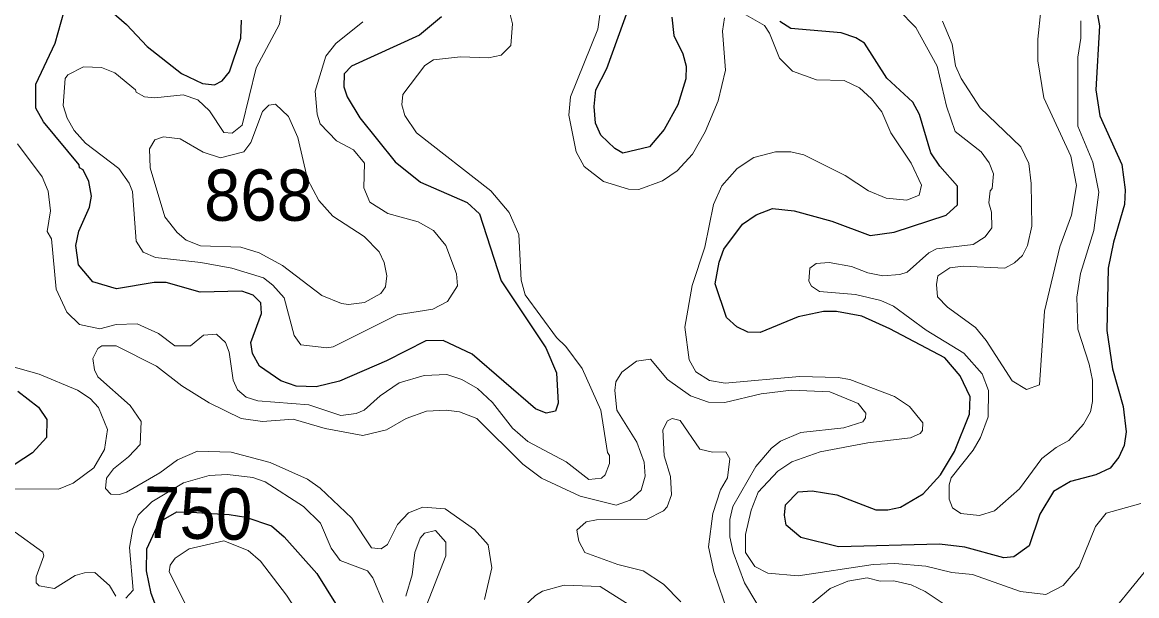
# Model space of a CAD drawing. Extents: x 763.2 to 816.8, y 7896.5 to 7952.7.
# Drawn here: x 782.278 to 785.751, y 7942.153 to 7943.94 of the extents above; entities that cross this region are included whole.
import ezdxf
from ezdxf.enums import TextEntityAlignment as Align

# ---------------------------------------------------------------- set-up
doc = ezdxf.new("R2010")
doc.units = 0
doc.header["$LTSCALE"] = 0.064
doc.layers.add('1', color=7, linetype='Continuous', lineweight=25)
doc.layers.add('2', color=7, linetype='Continuous', lineweight=13)
doc.layers.add('21', color=7, linetype='Continuous')
doc.layers.add('61', color=7, linetype='Continuous')

msp = doc.modelspace()

# ---------------------------------------------------------------- linework, layer by layer
at = {"layer": '1'}
for points in [[(784.3017, 7943.9559), (784.3082, 7943.8984), (784.3356, 7943.8415), (784.3468, 7943.8031), (784.3457, 7943.7637), (784.3207, 7943.6823), (784.2778, 7943.6057), (784.2322, 7943.5518), (784.1491, 7943.5325), (784.1245, 7943.5464), (784.0804, 7943.5877), (784.0643, 7943.626), (784.06, 7943.6772), (784.0649, 7943.7291), (784.0995, 7943.7956), (784.1695, 7943.9913)], [(785.6196, 7944.0085), (785.6341, 7943.9287), (785.623, 7943.7291), (785.6361, 7943.6482), (785.7044, 7943.4964), (785.7146, 7943.4176), (785.7127, 7943.3723), (785.6784, 7943.255), (785.6617, 7943.1736), (785.6573, 7942.9796), (785.6756, 7942.8596), (785.7081, 7942.743), (785.7178, 7942.6634), (785.7117, 7942.6216), (785.6944, 7942.5846), (785.6676, 7942.5502), (785.6227, 7942.5294), (785.5439, 7942.5094), (785.4913, 7942.4782), (785.4485, 7942.4077), (785.4158, 7942.3081), (785.3679, 7942.2745)], [(783.5836, 7943.9568), (783.5151, 7943.8996), (783.3038, 7943.8029), (783.2812, 7943.7797), (783.28, 7943.7393), (783.2898, 7943.7078), (783.3297, 7943.6426), (783.44, 7943.5051), (783.5185, 7943.4419), (783.6643, 7943.3785), (783.7026, 7943.3432), (783.7703, 7943.1348), (783.9094, 7942.9255), (783.9429, 7942.8472), (783.9479, 7942.7529), (783.939, 7942.7283), (783.9098, 7942.722), (783.8768, 7942.7353), (783.6799, 7942.9062), (783.5897, 7942.9484), (783.535, 7942.9476), (783.4122, 7942.885), (783.266, 7942.8219), (783.193, 7942.8039), (783.1314, 7942.8056), (783.0837, 7942.8227), (783.0164, 7942.8687), (782.9951, 7942.9076), (782.9901, 7942.9418), (783.0226, 7943.033), (783.0206, 7943.0654), (782.9969, 7943.0893), (782.962, 7943.1023), (782.8318, 7943.0993), (782.7262, 7943.1292), (782.6891, 7943.129), (782.5714, 7943.1095), (782.4976, 7943.1308), (782.4525, 7943.1842), (782.4442, 7943.2446), (782.4542, 7943.2887), (782.4875, 7943.364), (782.4933, 7943.3978), (782.4853, 7943.444), (782.4669, 7943.4806), (782.4562, 7943.4861), (782.4551, 7943.496), (782.3432, 7943.6293), (782.3197, 7943.6725), (782.32, 7943.7471), (782.3796, 7943.8753), (782.4079, 7943.9748)], [(782.5396, 7943.987), (782.602, 7943.9328), (782.6668, 7943.8649), (782.774, 7943.7805), (782.8395, 7943.7487), (782.8769, 7943.7455), (782.9, 7943.7577), (782.9235, 7943.786), (782.9587, 7943.8909), (782.9603, 7943.9461)], [(784.7041, 7942.3348), (784.658, 7942.3731), (784.6531, 7942.4037), (784.6564, 7942.4366), (784.6952, 7942.4767), (784.7393, 7942.4799), (784.8157, 7942.4672), (784.9375, 7942.4209), (784.9745, 7942.4209), (785.0146, 7942.4293), (785.0854, 7942.4709), (785.1395, 7942.5294), (785.1826, 7942.6023), (785.2296, 7942.7192), (785.2313, 7942.7726), (785.2002, 7942.8383), (785.1525, 7942.894), (784.9817, 7942.9845), (784.8938, 7943.0237), (784.8149, 7943.0386), (784.7747, 7943.0387), (784.6958, 7943.0223), (784.5768, 7942.973), (784.5388, 7942.9747), (784.5044, 7942.9908), (784.4723, 7943.02), (784.4364, 7943.1253), (784.4491, 7943.1926), (784.4641, 7943.2327), (784.5216, 7943.311), (784.5651, 7943.3398), (784.616, 7943.3592), (784.6834, 7943.3525), (784.8003, 7943.32), (784.9194, 7943.2756), (784.9948, 7943.286), (785.1564, 7943.3385), (785.1917, 7943.371), (785.1923, 7943.4291), (785.1368, 7943.4918), (785.1094, 7943.5335), (785.0739, 7943.6527), (785.0533, 7943.6913), (784.9714, 7943.7658), (784.9026, 7943.8752), (784.8749, 7943.8916), (784.8297, 7943.9066), (784.6722, 7943.9202), (784.6383, 7943.9427)], [(782.2635, 7942.7906), (782.3285, 7942.7402), (782.3539, 7942.7027), (782.3527, 7942.6464), (782.309, 7942.5981), (782.1971, 7942.5256)], [(782.743, 7941.9918), (782.6797, 7942.1605), (782.6645, 7942.2303), (782.6655, 7942.2989), (782.6965, 7942.3666), (782.7181, 7942.3902), (782.759, 7942.4146), (782.8062, 7942.4136), (782.8677, 7942.4093), (782.9224, 7942.4067), (782.9745, 7942.3982), (783.0541, 7942.3707), (783.0942, 7942.3365), (783.1955, 7942.2224), (783.3175, 7942.0274)], [(785.3679, 7942.2745), (785.3367, 7942.2715), (785.2151, 7942.3041), (785.1362, 7942.314), (784.8207, 7942.3059), (784.7041, 7942.3348)]]:
    msp.add_lwpolyline(points, dxfattribs=at)
at = {"layer": '2'}
for points in [[(784.0826, 7944.0005), (784.0707, 7943.9184), (783.9861, 7943.7074), (783.981, 7943.6502), (784.0032, 7943.5367), (784.029, 7943.4905), (784.0891, 7943.4443), (784.1666, 7943.4201), (784.1988, 7943.4185), (784.273, 7943.4464), (784.3188, 7943.4768), (784.3666, 7943.5289), (784.4054, 7943.5988), (784.4457, 7943.6956), (784.4689, 7943.7903), (784.4593, 7943.9119), (784.466, 7943.9533)], [(782.263, 7943.5616), (782.3395, 7943.4583), (782.3586, 7943.4141), (782.3655, 7943.3521), (782.3556, 7943.2882), (782.3684, 7943.2651), (782.3835, 7943.1079), (782.4159, 7943.0369), (782.4554, 7942.9987), (782.5193, 7942.9846), (782.5706, 7942.9979), (782.6356, 7943.0007), (782.7018, 7942.9707), (782.7528, 7942.932), (782.8019, 7942.9321), (782.8421, 7942.9645), (782.8824, 7942.968), (782.9105, 7942.9417), (782.9227, 7942.9116), (782.9344, 7942.8249), (782.9479, 7942.7946), (782.9748, 7942.7723), (783.0118, 7942.7608), (783.1707, 7942.7479), (783.27, 7942.7151), (783.3176, 7942.7207), (783.3435, 7942.731), (783.3931, 7942.7762), (783.4524, 7942.8169), (783.5301, 7942.8395), (783.6002, 7942.8426), (783.6473, 7942.8267), (783.6966, 7942.7988), (783.7426, 7942.7547), (783.8049, 7942.6757), (783.853, 7942.6333), (783.9721, 7942.5708), (784.0436, 7942.5148), (784.083, 7942.5195), (784.0941, 7942.5301), (784.1072, 7942.5656), (784.1074, 7942.5905), (784.101, 7942.5998), (784.0806, 7942.7311), (784.0222, 7942.8607), (783.9719, 7942.9292), (783.9419, 7942.9577), (783.8449, 7943.0908), (783.8323, 7943.1366), (783.8245, 7943.2786), (783.795, 7943.3477), (783.7376, 7943.4151), (783.5065, 7943.5955), (783.4697, 7943.649), (783.4601, 7943.6831), (783.4631, 7943.7147), (783.5318, 7943.8057), (783.5588, 7943.8225), (783.643, 7943.8326), (783.7309, 7943.8293), (783.7703, 7943.8375), (783.8001, 7943.8679), (783.805, 7943.9349), (783.7933, 7943.9854)], [(783.0851, 7943.9749), (783.0795, 7943.9339), (783.0064, 7943.798), (782.9632, 7943.6197), (782.9313, 7943.5946), (782.9058, 7943.5967), (782.8612, 7943.6638), (782.8244, 7943.6988), (782.7788, 7943.7142), (782.6908, 7943.7044), (782.6586, 7943.7081), (782.6326, 7943.722), (782.6305, 7943.7298), (782.5664, 7943.7827), (782.5245, 7943.7993), (782.4681, 7943.8011), (782.4194, 7943.7757), (782.4114, 7943.7646), (782.4048, 7943.6804), (782.4175, 7943.6413), (782.4397, 7943.603), (782.4745, 7943.5628), (782.5784, 7943.4845), (782.6109, 7943.4383), (782.6215, 7943.4129), (782.6326, 7943.2583), (782.6538, 7943.2233), (782.6929, 7943.2066), (782.8343, 7943.1912), (782.9301, 7943.1736), (783.0293, 7943.1439), (783.0589, 7943.1209), (783.0936, 7943.0811), (783.1245, 7942.9639), (783.1457, 7942.9351), (783.2265, 7942.9255), (783.2462, 7942.9287), (783.4462, 7943.0287), (783.5568, 7943.0464), (783.6023, 7943.07), (783.634, 7943.1185), (783.6309, 7943.1565), (783.5979, 7943.2448), (783.559, 7943.2914), (783.5114, 7943.3178), (783.4171, 7943.3439), (783.3608, 7943.3798), (783.3418, 7943.4241), (783.3439, 7943.5005), (783.3099, 7943.543), (783.2565, 7943.5701), (783.2057, 7943.6233), (783.1964, 7943.6533), (783.1899, 7943.7253), (783.2237, 7943.8348), (783.2551, 7943.8741), (783.3387, 7943.9416)], [(784.5254, 7943.9673), (784.5902, 7943.9299), (784.6059, 7943.9065), (784.6372, 7943.8276), (784.6782, 7943.7875), (784.753, 7943.7607), (784.8388, 7943.7586), (784.8864, 7943.7356), (784.9236, 7943.7018), (784.9567, 7943.6606), (784.9847, 7943.595), (785.0474, 7943.5005), (785.08, 7943.4325), (785.0722, 7943.4012), (785.0337, 7943.3856), (784.9699, 7943.392), (784.9147, 7943.4148), (784.8415, 7943.4622), (784.7127, 7943.5265), (784.6722, 7943.5367), (784.6247, 7943.5367), (784.5578, 7943.5185), (784.5056, 7943.4845), (784.4579, 7943.4304), (784.4314, 7943.3722), (784.4048, 7943.2393), (784.3653, 7943.1197), (784.3426, 7942.9895), (784.3557, 7942.8877), (784.3763, 7942.8504), (784.4192, 7942.8238), (784.4684, 7942.8153), (784.6998, 7942.8366), (784.8201, 7942.8333), (784.8562, 7942.8268), (784.9955, 7942.7739), (785.0425, 7942.7429)], [(785.0067, 7943.98), (785.0617, 7943.9235), (785.1292, 7943.8035), (785.1579, 7943.6784), (785.1845, 7943.5996), (785.2659, 7943.5367), (785.2909, 7943.5016), (785.3038, 7943.468), (785.3006, 7943.4215), (785.2943, 7943.4149), (785.2892, 7943.3774), (785.2978, 7943.3487), (785.2989, 7943.2995), (785.2779, 7943.2712), (785.2414, 7943.2478), (785.1266, 7943.2341), (785.1028, 7943.2215), (785.0354, 7943.1614), (785.0123, 7943.1537), (784.9589, 7943.1495), (784.9127, 7943.1588), (784.8621, 7943.1787), (784.7919, 7943.1917), (784.7515, 7943.1879), (784.7323, 7943.1733), (784.7288, 7943.1331), (784.737, 7943.1179), (784.7618, 7943.1014), (784.8743, 7943.0912), (784.9529, 7943.073), (784.9922, 7943.0549), (785.0948, 7942.9805), (785.2118, 7942.9089), (785.2693, 7942.8448), (785.2888, 7942.7923), (785.2873, 7942.7102), (785.2636, 7942.6465), (785.2405, 7942.6062), (785.1727, 7942.5209), (785.1659, 7942.4982), (785.1659, 7942.4538), (785.1766, 7942.4267), (785.2029, 7942.4093), (785.2604, 7942.4029), (785.3077, 7942.418), (785.3854, 7942.4861), (785.4551, 7942.5802), (785.5, 7942.6152), (785.5393, 7942.6367), (785.5852, 7942.6874)], [(785.4514, 7943.977), (785.442, 7943.8868), (785.442, 7943.8197), (785.4612, 7943.705), (785.545, 7943.5226), (785.5631, 7943.4314), (785.5472, 7943.3386), (785.5109, 7943.2404), (785.4634, 7943.0395), (785.4477, 7942.8104), (785.4069, 7942.7956), (785.3628, 7942.8225), (785.2817, 7942.9488), (785.2484, 7942.9889), (785.1605, 7943.0526), (785.1297, 7943.084), (785.1264, 7943.1224), (785.1309, 7943.1494), (785.1684, 7943.1747), (785.21, 7943.18), (785.3397, 7943.1742), (785.3701, 7943.1904), (785.3948, 7943.2135), (785.4103, 7943.2447), (785.4238, 7943.3051), (785.4221, 7943.4372), (785.4139, 7943.5001), (785.3892, 7943.5514), (785.2628, 7943.6732), (785.204, 7943.7646), (785.1856, 7943.8047), (785.1754, 7943.872), (785.1456, 7943.9433)], [(785.5852, 7942.6874), (785.6061, 7942.7266), (785.6126, 7942.7588), (785.6128, 7942.8251), (785.6027, 7942.875), (785.5668, 7942.9836), (785.5636, 7943.083), (785.5751, 7943.1571), (785.6166, 7943.2908), (785.6326, 7943.4108), (785.6138, 7943.5044), (785.5673, 7943.616), (785.5669, 7943.8309), (785.5766, 7943.8908), (785.5767, 7943.9443)], [(784.8975, 7942.6953), (784.9058, 7942.7069), (784.906, 7942.7224), (784.8825, 7942.7518), (784.7944, 7942.7888), (784.675, 7942.794), (784.5801, 7942.7822), (784.4671, 7942.7547), (784.4164, 7942.7562), (784.3599, 7942.7762), (784.2883, 7942.8269), (784.2355, 7942.8899), (784.192, 7942.8839), (784.1461, 7942.8502), (784.1273, 7942.8195), (784.124, 7942.7923), (784.1305, 7942.7309), (784.1925, 7942.6315), (784.2156, 7942.5694), (784.2192, 7942.5256), (784.2058, 7942.4825), (784.1724, 7942.4507), (784.1282, 7942.4356), (784.0161, 7942.4633), (783.896, 7942.5191), (783.8375, 7942.5628), (783.6945, 7942.7058), (783.6396, 7942.7259), (783.5987, 7942.7315), (783.5371, 7942.7278), (783.4738, 7942.7053), (783.4131, 7942.6704), (783.3384, 7942.6526), (783.2214, 7942.6737), (783.1221, 7942.7034), (783.0267, 7942.6955), (782.9597, 7942.7055), (782.8597, 7942.754), (782.7752, 7942.8073), (782.6962, 7942.8686), (782.5702, 7942.9321), (782.5254, 7942.9315), (782.5133, 7942.9236), (782.4972, 7942.8921), (782.5028, 7942.857), (782.5134, 7942.8352), (782.6135, 7942.7462), (782.6485, 7942.6958), (782.6448, 7942.6238), (782.6091, 7942.5857), (782.5622, 7942.5485), (782.5398, 7942.5194), (782.5366, 7942.4869), (782.5533, 7942.47), (782.5809, 7942.4684), (782.6026, 7942.4754), (782.7066, 7942.5356), (782.7609, 7942.5765), (782.8236, 7942.6032), (782.9286, 7942.6004), (783.0504, 7942.5683), (783.1668, 7942.5165), (783.2054, 7942.4883), (783.3049, 7942.395), (783.366, 7942.3023), (783.3961, 7942.2996), (783.416, 7942.3132), (783.4468, 7942.3748), (783.4813, 7942.4109), (783.5263, 7942.429), (783.5951, 7942.4243), (783.6872, 7942.3595), (783.7294, 7942.3117), (783.7408, 7942.2401), (783.7176, 7942.1409)], [(782.2381, 7942.4864), (782.3904, 7942.4853), (782.4357, 7942.5038), (782.501, 7942.5515), (782.5338, 7942.6091), (782.5428, 7942.6712), (782.5152, 7942.7391), (782.4891, 7942.7672), (782.4498, 7942.7935), (782.3299, 7942.843), (782.1959, 7942.8806)], [(785.0425, 7942.7429), (785.0836, 7942.6923), (785.0835, 7942.6682), (785.0762, 7942.6584), (785.0455, 7942.6448), (784.9131, 7942.63)], [(784.2736, 7942.6699), (784.2887, 7942.6985), (784.3031, 7942.7052), (784.3282, 7942.6996), (784.3895, 7942.6094), (784.4289, 7942.6001)], [(784.5631, 7942.5555), (784.6129, 7942.6134), (784.64, 7942.6344), (784.7035, 7942.6618), (784.8378, 7942.6758), (784.8975, 7942.6953)], [(784.3301, 7942.1336), (784.2761, 7942.1895), (784.2126, 7942.2302), (784.1337, 7942.25), (784.031, 7942.2875), (784.0119, 7942.3229), (784.0056, 7942.357), (784.0353, 7942.3829), (784.0666, 7942.3894), (784.2224, 7942.3903), (784.2761, 7942.4173), (784.2873, 7942.4297), (784.3012, 7942.467), (784.2976, 7942.5241), (784.2783, 7942.5892), (784.2736, 7942.6699)], [(784.9131, 7942.63), (784.7644, 7942.6018), (784.6762, 7942.5704), (784.6324, 7942.5415), (784.5713, 7942.4754), (784.5494, 7942.4202), (784.5315, 7942.3435), (784.5318, 7942.2883), (784.5607, 7942.244), (784.6015, 7942.2239), (784.6952, 7942.2156), (784.9291, 7942.2499), (784.9963, 7942.2531), (785.0929, 7942.245), (785.1744, 7942.2255), (785.2393, 7942.2192), (785.3887, 7942.1663), (785.4669, 7942.1566), (785.5213, 7942.1847), (785.5713, 7942.2428), (785.6223, 7942.3689), (785.6554, 7942.4105), (785.7633, 7942.4403)], [(784.4289, 7942.6001), (784.4705, 7942.6019), (784.4824, 7942.5793), (784.4755, 7942.5208), (784.454, 7942.4827), (784.4291, 7942.4093), (784.4166, 7942.3059), (784.4326, 7942.2284), (784.4798, 7942.0912)], [(784.5953, 7942.0798), (784.5285, 7942.1934), (784.4931, 7942.2893), (784.4821, 7942.3371), (784.4822, 7942.3906), (784.4921, 7942.4307), (784.5631, 7942.5555)], [(783.4027, 7942.1318), (783.3702, 7942.2091), (783.3534, 7942.2308), (783.2683, 7942.2627), (783.2403, 7942.3015), (783.2074, 7942.3787), (783.1541, 7942.4307), (783.0346, 7942.5084), (782.9959, 7942.5212), (782.9169, 7942.5309), (782.8599, 7942.5279), (782.7802, 7942.5048), (782.6814, 7942.4458), (782.6392, 7942.4038), (782.6221, 7942.3628), (782.612, 7942.3032), (782.6234, 7942.1707), (782.5998, 7942.145)], [(782.5692, 7942.1521), (782.5492, 7942.1845), (782.5037, 7942.2252), (782.4713, 7942.2242), (782.4422, 7942.2165), (782.3778, 7942.1761), (782.33, 7942.1841), (782.3213, 7942.193), (782.3211, 7942.2123), (782.345, 7942.2774), (782.3415, 7942.2892), (782.2549, 7942.3509)], [(782.7926, 7942.1141), (782.7352, 7942.2274), (782.7386, 7942.2479), (782.7539, 7942.27), (782.7978, 7942.299), (782.9052, 7942.3241), (782.9814, 7942.2937), (783.0198, 7942.2608), (783.1012, 7942.1552), (783.1814, 7942.032)], [(783.529, 7942.1021), (783.5979, 7942.2769), (783.5973, 7942.3199), (783.5649, 7942.3562), (783.5307, 7942.3481), (783.5171, 7942.3322), (783.5007, 7942.2879), (783.4923, 7942.2178), (783.4732, 7942.152)], [(785.8006, 7942.2586), (785.6828, 7942.1132), (785.5793, 7941.9602), (785.5024, 7941.8878), (785.4774, 7941.8567), (785.4353, 7941.8227), (785.3531, 7941.7882), (785.2382, 7941.7601), (785.1473, 7941.6757), (785.0917, 7941.66), (785.0369, 7941.6691), (785.0086, 7941.6973), (785.0047, 7941.743), (784.9962, 7941.7605), (784.962, 7941.7862), (784.932, 7941.7894), (784.8931, 7941.7732), (784.8732, 7941.7532), (784.8625, 7941.7158), (784.8622, 7941.6627), (784.8393, 7941.5977)], [(783.839, 7942.1179), (783.8768, 7942.1541), (783.8989, 7942.1669), (783.9668, 7942.1858), (784.078, 7942.182), (784.1884, 7942.1127)], [(785.1945, 7942.0974), (785.0918, 7942.1661), (785.0481, 7942.1871), (784.9932, 7942.1998), (784.9513, 7942.1987), (784.9101, 7942.2086), (784.8503, 7942.1989), (784.7948, 7942.1755), (784.6669, 7942.0695)]]:
    msp.add_lwpolyline(points, dxfattribs=at)
msp.add_lwpolyline([(782.7699, 7943.5765), (782.7178, 7943.5827), (782.6911, 7943.5732), (782.6743, 7943.5452), (782.6761, 7943.4859), (782.7216, 7943.3342), (782.7598, 7943.2854), (782.7882, 7943.2607), (782.833, 7943.2438), (782.9591, 7943.2392), (783.0162, 7943.2212), (783.0885, 7943.1817), (783.2112, 7943.0885), (783.2726, 7943.0635), (783.2947, 7943.0603), (783.3436, 7943.0665), (783.3953, 7943.0948), (783.4093, 7943.1158), (783.4139, 7943.1499), (783.4051, 7943.1914), (783.3899, 7943.2248), (783.3432, 7943.2721), (783.2452, 7943.3358), (783.2016, 7943.3845), (783.1669, 7943.451), (783.1361, 7943.5811), (783.1068, 7943.6462), (783.0664, 7943.6844), (783.0463, 7943.6818), (783.0259, 7943.6617), (782.9902, 7943.5653), (782.9677, 7943.5359), (782.8949, 7943.5173), (782.8414, 7943.5354)], close=True, dxfattribs=at)

# ---------------------------------------------------------------- texts
at = {"layer": '21', "width": 0.95}
msp.add_text('868', height=0.16, dxfattribs=at).set_placement((782.8443, 7943.3214))
at = {"layer": '61', "width": 0.95}
msp.add_text('750', height=0.16, rotation=358.698, dxfattribs=at).set_placement((782.8233, 7942.3303), align=Align.CENTER)

doc.saveas('drawing.dxf')
